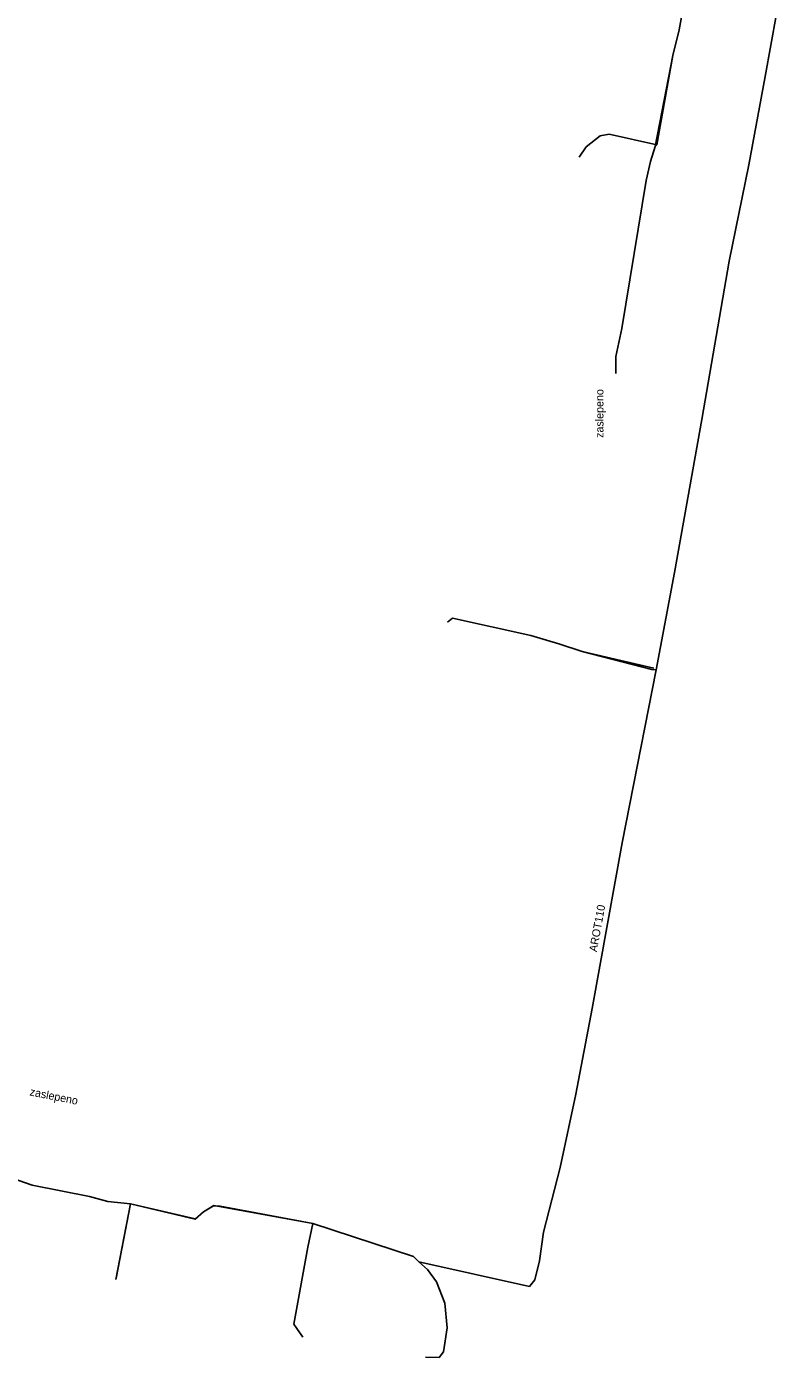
# Model space of a CAD drawing. Extents: x -651943 to -618711, y -1138561 to -1100552.
# Drawn here: x -644577.5 to -644507.2, y -1119695 to -1119570.3 of the extents above; entities that cross this region are included whole.
import ezdxf

# ---------------------------------------------------------------- set-up
doc = ezdxf.new("R2010")
doc.units = 0
for name, color, linetype in [('KT optika', 7, 'Continuous'), ('KT trasa', 7, 'Continuous'), ('KT zařízení', 7, 'Continuous')]:
    doc.layers.add(name, color=color, linetype=linetype)

msp = doc.modelspace()

# ---------------------------------------------------------------- linework, layer by layer
at = {"layer": 'KT optika'}
for p, q in [((-644516.27, -1119570.56), (-644514.53, -1119561.11)), ((-644507.15, -1119569.07), (-644508.2, -1119574.94)), ((-644516.85, -1119572.97), (-644516.27, -1119570.56)), ((-644518.52, -1119581.49), (-644516.85, -1119572.97)), ((-644508.2, -1119574.94), (-644509.73, -1119583.22)), ((-644523.68, -1119580.5), (-644525, -1119581.52)), ((-644522.82, -1119580.34), (-644523.68, -1119580.5)), ((-644518.35, -1119581.33), (-644522.82, -1119580.34)), ((-644525, -1119581.52), (-644525.65, -1119582.5)), ((-644518.96, -1119582.9), (-644518.52, -1119581.49)), ((-644519.35, -1119584.69), (-644518.96, -1119582.9)), ((-644509.73, -1119583.22), (-644511.57, -1119592.23)), ((-644521.65, -1119598.55), (-644519.35, -1119584.69)), ((-644511.57, -1119592.23), (-644514.13, -1119607.08)), ((-644522.22, -1119601.17), (-644521.65, -1119598.55)), ((-644522.22, -1119602.78), (-644522.22, -1119601.17)), ((-644514.13, -1119607.08), (-644516.71, -1119621.44)), ((-644516.71, -1119621.44), (-644518.44, -1119630.55)), ((-644537.54, -1119625.72), (-644538, -1119626.08)), ((-644530.18, -1119627.34), (-644537.54, -1119625.72)), ((-644527.56, -1119628.1), (-644530.18, -1119627.34)), ((-644525.38, -1119628.82), (-644527.56, -1119628.1)), ((-644518.63, -1119630.4), (-644525.38, -1119628.82)), ((-644518.44, -1119630.55), (-644521.62, -1119646.77)), ((-644518.44, -1119630.55), (-644518.82, -1119630.51)), ((-644521.62, -1119646.77), (-644524.43, -1119662.28)), ((-644524.43, -1119662.28), (-644525.97, -1119670.31)), ((-644525.97, -1119670.31), (-644527.44, -1119677.19)), ((-644527.44, -1119677.19), (-644528.99, -1119683.25)), ((-644579.54, -1119677.94), (-644576.96, -1119678.85)), ((-644576.96, -1119678.85), (-644571.58, -1119679.92)), ((-644571.58, -1119679.92), (-644569.86, -1119680.38)), ((-644569.86, -1119680.38), (-644567.71, -1119680.61)), ((-644567.71, -1119680.61), (-644569.09, -1119687.68)), ((-644567.71, -1119680.61), (-644561.67, -1119682)), ((-644559.9, -1119680.75), (-644560.87, -1119681.35)), ((-644559.94, -1119680.79), (-644559.31, -1119680.81)), ((-644550.64, -1119682.44), (-644559.9, -1119680.75)), ((-644561.67, -1119682), (-644561.67, -1119682.02)), ((-644560.87, -1119681.35), (-644561.61, -1119682)), ((-644551.09, -1119684.66), (-644550.64, -1119682.44)), ((-644541.17, -1119685.54), (-644550.64, -1119682.44)), ((-644528.99, -1119683.25), (-644529.37, -1119685.95)), ((-644552.41, -1119691.88), (-644551.09, -1119684.66)), ((-644540.68, -1119686.02), (-644541.17, -1119685.54)), ((-644539.86, -1119686.75), (-644540.68, -1119686.02)), ((-644540.68, -1119686.02), (-644530.29, -1119688.35)), ((-644529.37, -1119685.95), (-644529.82, -1119687.73)), ((-644539.02, -1119687.9), (-644539.86, -1119686.75)), ((-644538.26, -1119689.91), (-644539.02, -1119687.9)), ((-644530.29, -1119688.35), (-644529.82, -1119687.73)), ((-644538.04, -1119692.21), (-644538.26, -1119689.91)), ((-644551.56, -1119693.08), (-644552.41, -1119691.88)), ((-644538.38, -1119694.48), (-644538.04, -1119692.21)), ((-644540.07, -1119694.97), (-644538.79, -1119694.99)), ((-644538.79, -1119694.99), (-644538.38, -1119694.48))]:
    msp.add_line(p, q, dxfattribs=at)
at = {"layer": 'KT trasa'}
for p, q in [((-644516.27, -1119570.56), (-644514.53, -1119561.11)), ((-644507.15, -1119569.07), (-644508.2, -1119574.94)), ((-644516.85, -1119572.97), (-644516.27, -1119570.56)), ((-644518.52, -1119581.49), (-644516.85, -1119572.97)), ((-644508.2, -1119574.94), (-644509.73, -1119583.22)), ((-644523.68, -1119580.5), (-644525, -1119581.52)), ((-644522.82, -1119580.34), (-644523.68, -1119580.5)), ((-644518.35, -1119581.33), (-644522.82, -1119580.34)), ((-644525, -1119581.52), (-644525.65, -1119582.5)), ((-644518.96, -1119582.9), (-644518.52, -1119581.49)), ((-644519.35, -1119584.69), (-644518.96, -1119582.9)), ((-644509.73, -1119583.22), (-644511.57, -1119592.23)), ((-644521.65, -1119598.55), (-644519.35, -1119584.69)), ((-644511.57, -1119592.23), (-644514.13, -1119607.08)), ((-644522.22, -1119601.17), (-644521.65, -1119598.55)), ((-644522.22, -1119602.78), (-644522.22, -1119601.17)), ((-644514.13, -1119607.08), (-644516.71, -1119621.44)), ((-644516.71, -1119621.44), (-644518.44, -1119630.55)), ((-644537.54, -1119625.72), (-644538, -1119626.08)), ((-644530.18, -1119627.34), (-644537.54, -1119625.72)), ((-644527.56, -1119628.1), (-644530.18, -1119627.34)), ((-644525.38, -1119628.82), (-644527.56, -1119628.1)), ((-644518.63, -1119630.4), (-644525.38, -1119628.82)), ((-644518.44, -1119630.55), (-644521.62, -1119646.77)), ((-644518.44, -1119630.55), (-644518.82, -1119630.51)), ((-644521.62, -1119646.77), (-644524.43, -1119662.28)), ((-644524.43, -1119662.28), (-644525.97, -1119670.31)), ((-644525.97, -1119670.31), (-644527.44, -1119677.19)), ((-644527.44, -1119677.19), (-644528.99, -1119683.25)), ((-644579.54, -1119677.94), (-644576.96, -1119678.85)), ((-644576.96, -1119678.85), (-644571.58, -1119679.92)), ((-644571.58, -1119679.92), (-644569.86, -1119680.38)), ((-644569.86, -1119680.38), (-644567.71, -1119680.61)), ((-644567.71, -1119680.61), (-644569.09, -1119687.68)), ((-644567.71, -1119680.61), (-644561.67, -1119682)), ((-644559.9, -1119680.75), (-644560.87, -1119681.35)), ((-644559.94, -1119680.79), (-644559.31, -1119680.81)), ((-644550.64, -1119682.44), (-644559.9, -1119680.75)), ((-644561.67, -1119682), (-644561.67, -1119682.02)), ((-644560.87, -1119681.35), (-644561.61, -1119682)), ((-644551.09, -1119684.66), (-644550.64, -1119682.44)), ((-644541.17, -1119685.54), (-644550.64, -1119682.44)), ((-644528.99, -1119683.25), (-644529.37, -1119685.95)), ((-644552.41, -1119691.88), (-644551.09, -1119684.66)), ((-644540.68, -1119686.02), (-644541.17, -1119685.54)), ((-644539.86, -1119686.75), (-644540.68, -1119686.02)), ((-644540.68, -1119686.02), (-644530.29, -1119688.35)), ((-644529.37, -1119685.95), (-644529.82, -1119687.73)), ((-644539.02, -1119687.9), (-644539.86, -1119686.75)), ((-644538.26, -1119689.91), (-644539.02, -1119687.9)), ((-644530.29, -1119688.35), (-644529.82, -1119687.73)), ((-644538.04, -1119692.21), (-644538.26, -1119689.91)), ((-644551.56, -1119693.08), (-644552.41, -1119691.88)), ((-644538.38, -1119694.48), (-644538.04, -1119692.21)), ((-644540.07, -1119694.97), (-644538.79, -1119694.99)), ((-644538.79, -1119694.99), (-644538.38, -1119694.48))]:
    msp.add_line(p, q, dxfattribs=at)
at = {"layer": 'KT zařízení'}
for p, q in [((-644516.27, -1119570.56), (-644514.53, -1119561.11)), ((-644507.15, -1119569.07), (-644508.2, -1119574.94)), ((-644516.85, -1119572.97), (-644516.27, -1119570.56)), ((-644518.35, -1119581.33), (-644516.85, -1119572.97)), ((-644508.2, -1119574.94), (-644509.73, -1119583.22)), ((-644523.68, -1119580.5), (-644525, -1119581.52)), ((-644522.82, -1119580.34), (-644523.68, -1119580.5)), ((-644518.35, -1119581.33), (-644522.82, -1119580.34)), ((-644518.52, -1119581.49), (-644518.35, -1119581.33)), ((-644525, -1119581.52), (-644525.65, -1119582.5)), ((-644518.96, -1119582.9), (-644518.52, -1119581.49)), ((-644519.35, -1119584.69), (-644518.96, -1119582.9)), ((-644509.73, -1119583.22), (-644511.57, -1119592.23)), ((-644521.65, -1119598.55), (-644519.35, -1119584.69)), ((-644511.57, -1119592.23), (-644514.13, -1119607.08)), ((-644522.22, -1119601.17), (-644521.65, -1119598.55)), ((-644522.22, -1119602.78), (-644522.22, -1119601.17)), ((-644514.13, -1119607.08), (-644516.71, -1119621.44)), ((-644516.71, -1119621.44), (-644518.44, -1119630.55)), ((-644537.54, -1119625.72), (-644538, -1119626.08)), ((-644530.18, -1119627.34), (-644537.54, -1119625.72)), ((-644527.56, -1119628.1), (-644530.18, -1119627.34)), ((-644525.38, -1119628.82), (-644527.56, -1119628.1)), ((-644518.82, -1119630.51), (-644525.38, -1119628.82)), ((-644518.44, -1119630.55), (-644521.62, -1119646.77)), ((-644518.44, -1119630.55), (-644518.82, -1119630.51)), ((-644521.62, -1119646.77), (-644524.43, -1119662.28)), ((-644524.43, -1119662.28), (-644525.97, -1119670.31)), ((-644525.97, -1119670.31), (-644527.44, -1119677.19)), ((-644527.44, -1119677.19), (-644528.99, -1119683.25)), ((-644576.96, -1119678.85), (-644579.54, -1119677.94)), ((-644571.58, -1119679.92), (-644576.96, -1119678.85)), ((-644569.86, -1119680.38), (-644571.58, -1119679.92)), ((-644567.71, -1119680.61), (-644569.86, -1119680.38)), ((-644567.71, -1119680.61), (-644569.07, -1119687.58)), ((-644561.67, -1119682.02), (-644567.71, -1119680.61)), ((-644559.94, -1119680.79), (-644560.87, -1119681.35)), ((-644559.31, -1119680.81), (-644559.94, -1119680.79)), ((-644550.64, -1119682.44), (-644559.31, -1119680.81)), ((-644560.87, -1119681.35), (-644561.67, -1119682.02)), ((-644550.64, -1119682.44), (-644551.09, -1119684.66)), ((-644541.17, -1119685.54), (-644550.64, -1119682.44)), ((-644528.99, -1119683.25), (-644529.37, -1119685.95)), ((-644551.09, -1119684.66), (-644552.41, -1119691.88)), ((-644540.68, -1119686.02), (-644541.17, -1119685.54)), ((-644530.29, -1119688.35), (-644540.68, -1119686.02)), ((-644540.68, -1119686.02), (-644539.86, -1119686.75)), ((-644529.37, -1119685.95), (-644529.82, -1119687.73)), ((-644539.86, -1119686.75), (-644539.02, -1119687.9)), ((-644539.02, -1119687.9), (-644538.26, -1119689.91)), ((-644529.82, -1119687.73), (-644530.29, -1119688.35)), ((-644538.26, -1119689.91), (-644538.04, -1119692.21)), ((-644552.41, -1119691.88), (-644551.62, -1119692.99)), ((-644538.04, -1119692.21), (-644538.38, -1119694.48)), ((-644538.79, -1119694.99), (-644540.07, -1119694.97)), ((-644538.38, -1119694.48), (-644538.79, -1119694.99))]:
    msp.add_line(p, q, dxfattribs=at)

# ---------------------------------------------------------------- texts
for s, rotation, p in [('zaslepeno', 90, (-644523.37, -1119608.81)), ('AROT110', 79.7309, (-644523.99, -1119657.03)), ('zaslepeno', 348.7941, (-644577.22, -1119670.43))]:
    msp.add_text(s, height=0.75, rotation=rotation, dxfattribs=at).set_placement(p)

doc.saveas('drawing.dxf')
